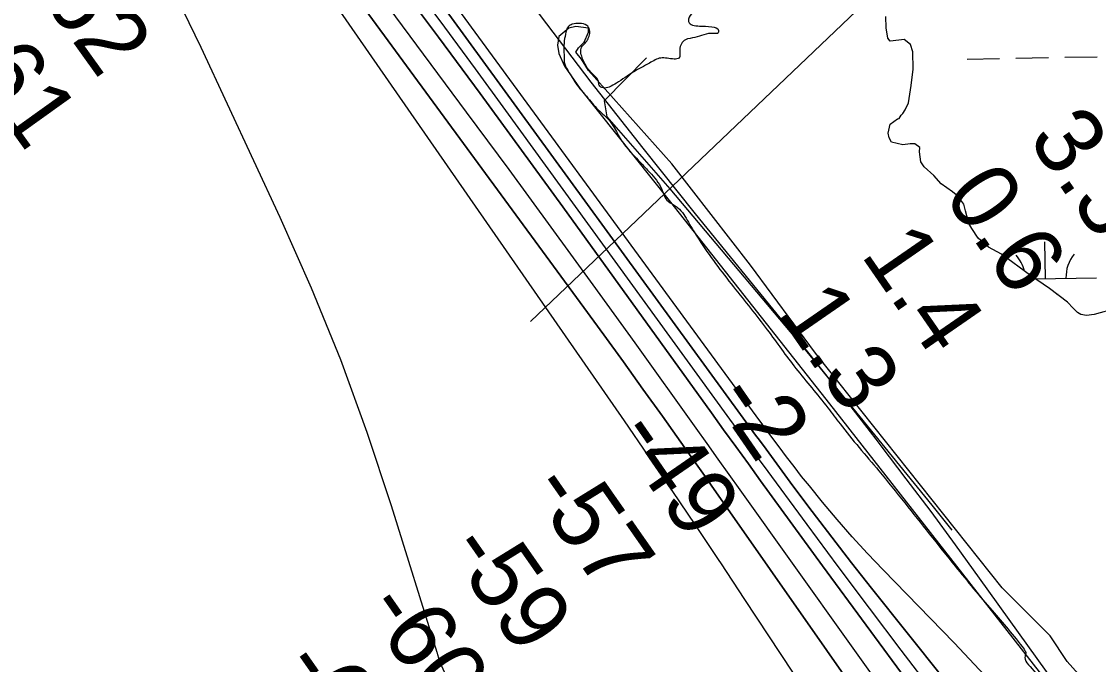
# Model space of a CAD drawing. Extents: x 3892998 to 3931244, y 278583 to 304547.
# Drawn here: x 3906082 to 3907142, y 299743 to 300375 of the extents above; entities that cross this region are included whole.
import ezdxf

# ---------------------------------------------------------------- set-up
doc = ezdxf.new("R2010")
doc.units = 0
for name, color, linetype in [('V-RIVR-EDGE', 7, 'Continuous'), ('V-RIVR-JETY', 7, 'Continuous'), ('V-RIVR-RANG', 7, 'Continuous'), ('V-RRAP-FSHR', 7, 'Continuous'), ('V-TOPO-DPTH', 7, 'Continuous'), ('V-TOPO-MAJR', 7, 'Continuous'), ('V-TOPO-MINR', 7, 'Continuous'), ('V-TOPO-WATR', 7, 'Continuous'), ('V-WETL-SWMP', 7, 'Continuous')]:
    doc.layers.add(name, color=color, linetype=linetype)

msp = doc.modelspace()

# ---------------------------------------------------------------- linework, layer by layer
at = {"layer": 'V-RIVR-EDGE'}
msp.add_spline([(3905881.3, 301307.9), (3905886.6, 301301.6), (3905888.6, 301301.6), (3905898.2, 301303.9), (3905910.2, 301309.8), (3905913.5, 301312.5), (3905913.5, 301315.5), (3905908.9, 301318.8), (3905896.3, 301323.5), (3905889, 301326.5), (3905887.3, 301331.5), (3905887, 301337.8), (3905889.7, 301343.5), (3905890, 301346.8), (3905889.7, 301352.1), (3905879.1, 301375.4), (3905875.5, 301390.1), (3905875.5, 301401.4), (3905877.5, 301414.3), (3905879.7, 301460.2), (3905876.4, 301491.8), (3905869.8, 301514.4), (3905857.9, 301540.7), (3905843.7, 301560.4), (3905808.5, 301598.1), (3905805.5, 301604.4), (3905804.9, 301612.4), (3905806.2, 301622.3), (3905808.6, 301625.3), (3905812.2, 301626), (3905814.9, 301616.3), (3905817.5, 301608.4), (3905823.1, 301602), (3905832.1, 301593), (3905838.4, 301589.3), (3905843.7, 301582.4), (3905850.3, 301571.7), (3905856.6, 301567), (3905862.9, 301562.7), (3905868.6, 301553.7), (3905884.5, 301520.4), (3905896.4, 301498.4), (3905907.3, 301479.4), (3905910.6, 301476.4), (3905915.6, 301476.8), (3905917.6, 301481.4), (3905924.3, 301486.4), (3905932.6, 301488), (3905943.2, 301487.7), (3905957.5, 301486), (3905972.2, 301482.6), (3905980.4, 301472.3), (3905990.4, 301468.3), (3905996.4, 301468.2), (3906003.4, 301465.6), (3906007.7, 301462.6), (3906014.3, 301454.2), (3906022.9, 301442.9), (3906035.5, 301426.6), (3906045.1, 301411.3), (3906050.4, 301392.3), (3906054.7, 301381.3), (3906064, 301367.3), (3906071.6, 301348.7), (3906074.5, 301326.1), (3906074.8, 301304.1), (3906070.7, 301266.5), (3906064.3, 301245.6), (3906056.7, 301226.7), (3906052, 301218), (3906040.3, 301212.4), (3906020.3, 301199.8), (3906010, 301196.9), (3905995.1, 301201.9), (3905980.1, 301214.9), (3905968.9, 301228.6), (3905965.2, 301231.2), (3905961.2, 301231.2), (3905958.9, 301228.6), (3905956.9, 301212.6), (3905957.2, 301206.3), (3905962.1, 301197.3), (3905976.4, 301179.3), (3905986, 301166), (3906010.9, 301132.7), (3906025.1, 301115.4), (3906036.1, 301102), (3906046.3, 301091.4), (3906052, 301080.4), (3906078.5, 301039.4), (3906101.7, 301011.1), (3906120.2, 300987.4), (3906133.8, 300967.1), (3906158, 300936.8), (3906168, 300928.1), (3906173.6, 300929.1), (3906178, 300929.4), (3906179.6, 300925.8), (3906179.9, 300919.4), (3906179.9, 300912.8), (3906183.2, 300904.8), (3906191.2, 300891.5), (3906198.8, 300877.8), (3906214.7, 300859.2), (3906230.9, 300836.5), (3906271, 300782.5), (3906292.6, 300750.9), (3906302.9, 300740.2), (3906314.5, 300723.6), (3906333.7, 300699.3), (3906348.6, 300679.6), (3906352.9, 300673.9), (3906364.2, 300669.3), (3906370.5, 300668.2), (3906374.8, 300663.9), (3906376.8, 300658.6), (3906375.8, 300649.6), (3906375.8, 300645.3), (3906384.7, 300632.3), (3906391.4, 300627), (3906396.7, 300621), (3906411.9, 300595.6), (3906425.5, 300578.3), (3906447, 300550.3), (3906467.6, 300522.3), (3906495.8, 300485), (3906524.3, 300449.7), (3906543.8, 300421.7), (3906555.4, 300407.7), (3906556.8, 300407.4), (3906561.1, 300408.4), (3906566.7, 300407.4), (3906579.7, 300404), (3906585.4, 300406.7), (3906595, 300421.9), (3906595, 300426.3), (3906595, 300428.3), (3906592.7, 300430.9), (3906586.4, 300430.9), (3906579.4, 300429.6), (3906574.1, 300433.6), (3906560.6, 300463.6), (3906552, 300482.9), (3906552, 300487.9), (3906556.3, 300490.5), (3906561, 300493.5), (3906566.6, 300500.8), (3906571, 300503.5), (3906580.3, 300501.5), (3906592.2, 300502.1), (3906600.6, 300506.1), (3906601.9, 300510), (3906603.9, 300510.7), (3906608.2, 300511), (3906612.9, 300513.3), (3906615.5, 300516.3), (3906625.5, 300521.3), (3906651.5, 300525.6), (3906696.7, 300531.8), (3906738, 300539.3), (3906749.3, 300542.3), (3906752.3, 300542.3), (3906754.3, 300537.9), (3906758.3, 300535.9), (3906765.6, 300536.2), (3906783.2, 300541.9), (3906807.5, 300548.8), (3906827.5, 300557.7), (3906859.1, 300580.9), (3906870.4, 300585.5), (3906879.1, 300585.5), (3906888.4, 300582.5), (3906895.4, 300575.2), (3906896.7, 300569.5), (3906896.3, 300564.2), (3906893.7, 300560.2), (3906889.3, 300554.6), (3906846.7, 300518.1), (3906817, 300492.6), (3906808.3, 300480.9), (3906801.6, 300461.3), (3906800.6, 300443), (3906798.6, 300434.1), (3906792.6, 300426.1), (3906784.6, 300421.8), (3906768.9, 300413.5), (3906761.3, 300406.6), (3906742.9, 300384.7), (3906738.6, 300377.7), (3906738.6, 300375.4), (3906749.2, 300371), (3906761.5, 300370.3), (3906768.1, 300366.6), (3906767.8, 300364.3), (3906763.2, 300363.7), (3906744.9, 300359.7), (3906735.5, 300357.4), (3906729.9, 300347.8), (3906729.2, 300339.5), (3906724.5, 300338.5), (3906711.2, 300339.5), (3906700.2, 300334.6), (3906684.6, 300325.9), (3906667.6, 300314.7), (3906660.6, 300311), (3906654.6, 300310.1), (3906650.6, 300312.7), (3906650, 300316.7), (3906646.3, 300321.7), (3906637.4, 300332.4), (3906633.1, 300342.7), (3906632.8, 300349), (3906635.8, 300353), (3906641.1, 300362.3), (3906641.1, 300367.3), (3906638.5, 300371.6), (3906631.5, 300373.6), (3906624.2, 300372.7), (3906620.2, 300370.3), (3906617.5, 300363), (3906616.1, 300354.4), (3906616.1, 300342.4), (3906616.8, 300333.4), (3906620.4, 300326.4), (3906627.4, 300315.1), (3906639.6, 300300.1), (3906651.2, 300287.1), (3906659.2, 300279.8), (3906664.8, 300272.1), (3906672.4, 300258.8), (3906679.4, 300249.5), (3906692.3, 300235.8), (3906700.3, 300227.1), (3906712.2, 300210.5), (3906717.2, 300199.8), (3906724.5, 300194.8), (3906728.1, 300192.2), (3906738.4, 300178.2), (3906748.7, 300161.2), (3906782.8, 300114.5), (3906816, 300072.2), (3906844.1, 300034.3), (3906875.6, 299995.6), (3906887.6, 299979.6), (3906925.7, 299933.6), (3906951.2, 299902), (3906975.4, 299871.6), (3907000.9, 299839.7), (3907037.1, 299796), (3907068.6, 299758), (3907070.2, 299755), (3907069.6, 299751.4), (3907069.6, 299748.4), (3907074.5, 299741.1), (3907088.8, 299723.4), (3907106.4, 299702.7), (3907131.5, 299669.1), (3907153.1, 299641.8), (3907175, 299613.4), (3907195.5, 299586.5), (3907213.4, 299560.5), (3907233, 299535.8), (3907245.9, 299515.5), (3907253.9, 299507.2), (3907259.8, 299499.8), (3907264.4, 299489.8), (3907270.8, 299484.8), (3907286.3, 299466.8), (3907300.9, 299449.5), (3907314.9, 299434.5), (3907332.8, 299411.5), (3907344.7, 299400.9), (3907355.6, 299388.9), (3907368.6, 299370.2), (3907378.8, 299354.9), (3907384.5, 299345.6), (3907395.7, 299334.6), (3907413, 299314.6), (3907424.9, 299301.6), (3907432.5, 299288.9), (3907439.2, 299278.9), (3907449.4, 299265.6), (3907461.1, 299253.6), (3907476.3, 299236.6), (3907491.9, 299215.3), (3907503.5, 299194.3), (3907522.7, 299167.6), (3907526.7, 299164), (3907536, 299161.3), (3907552.6, 299158.6), (3907562.2, 299158.9), (3907568.9, 299162.2), (3907577.6, 299173.2), (3907582.9, 299182.5), (3907598.9, 299197.7), (3907617.9, 299213), (3907638.6, 299223.6), (3907646.6, 299230.5), (3907649.6, 299236.8), (3907650.6, 299243.8), (3907650.6, 299247.5), (3907648.9, 299250.5), (3907646.3, 299251.1), (3907621, 299236.9), (3907584.7, 299214.1), (3907582.3, 299212.7), (3907580.7, 299214.4), (3907576.1, 299241), (3907572.8, 299273.3), (3907563, 299312.9), (3907555.7, 299341.8), (3907551.8, 299358.5), (3907551.5, 299371.1), (3907553.5, 299387), (3907562.2, 299408.3), (3907554.9, 299420.6), (3907545.3, 299441.9), (3907544.7, 299447.9), (3907544.7, 299453.2), (3907547.4, 299455.9), (3907551.7, 299458.5), (3907555, 299458.5), (3907561.6, 299453.9), (3907589.9, 299430.9), (3907607.4, 299417.2), (3907613.8, 299412.8), (3907618.1, 299412.8), (3907620.7, 299415.5), (3907622.4, 299422.8), (3907622.8, 299427.4), (3907630.1, 299429.4), (3907638.4, 299426.7), (3907642.4, 299416.1), (3907645, 299411.8), (3907648.3, 299410.4), (3907653.3, 299410.1), (3907660.6, 299410.1), (3907665.6, 299407.1), (3907667.9, 299402.1), (3907673.2, 299381.4), (3907677.5, 299361.5), (3907683.1, 299346.8), (3907682.1, 299340.8), (3907677.1, 299331.2), (3907676.4, 299323.9), (3907677.7, 299313.2), (3907684.3, 299300.6), (3907691.9, 299292.9), (3907703.6, 299290.2), (3907715.5, 299293.2), (3907722.5, 299297.8), (3907727.6, 299309.1), (3907733.6, 299318.8), (3907743.2, 299326.4), (3907763.6, 299343.6), (3907798.2, 299372.8), (3907809.2, 299383.4), (3907811.6, 299389.4), (3907814.6, 299398), (3907819.9, 299403), (3907830.6, 299407.3), (3907848.2, 299411.6), (3907857.5, 299414.6), (3907861.8, 299418.9), (3907863.5, 299425.2), (3907871.2, 299434.1), (3907885.2, 299441.8), (3907890.5, 299451.1), (3907896.2, 299458.7), (3907906.2, 299462.7), (3907915.2, 299462.6), (3907930.1, 299456.6), (3907950, 299441.6), (3907965.9, 299419.6), (3907972.5, 299408.3), (3907971.9, 299399.6), (3907968.2, 299394), (3907945.8, 299367.8), (3907916.2, 299341.3), (3907897.9, 299332), (3907883.2, 299321.7), (3907871.2, 299310.8), (3907864.9, 299302.1), (3907861.2, 299290.8), (3907858.1, 299263.6), (3907856.1, 299250.3), (3907851.4, 299242.3), (3907848.1, 299241.3), (3907840.8, 299244.3), (3907833.8, 299245), (3907825.8, 299242.4), (3907812.5, 299238.1), (3907797.5, 299229.8), (3907785.2, 299218.5), (3907776.9, 299206.9), (3907774.8, 299198.3), (3907773.1, 299181.3), (3907772.1, 299169.7), (3907764.8, 299156.7), (3907752.8, 299143.8), (3907739.8, 299133.9), (3907727.8, 299129.9), (3907719.5, 299123.9), (3907711.8, 299118.3), (3907703.1, 299108), (3907697.4, 299100.7), (3907690.8, 299095.4), (3907679.5, 299094.8), (3907667.5, 299088.1), (3907656.8, 299082.2), (3907651.5, 299070.9), (3907647.8, 299059.9), (3907648.4, 299046.6), (3907651.1, 299034.6), (3907657.4, 299027.7), (3907657.7, 299017), (3907661.3, 299005.4), (3907662.9, 299000.7), (3907670.6, 298995.4), (3907676.9, 298993), (3907682.5, 298985.7), (3907684.5, 298976), (3907694.1, 298958.1), (3907712.7, 298940.1), (3907730.9, 298925), (3907743.5, 298915.7), (3907752.2, 298902.4), (3907753.8, 298883.8), (3907755.7, 298873.4), (3907759.7, 298858.5), (3907765.7, 298850.5), (3907775.6, 298841.1), (3907776.9, 298835.5), (3907775.9, 298831.8), (3907777.9, 298826.5), (3907785.2, 298814.8), (3907821.6, 298763.2), (3907835.9, 298747.9), (3907843.5, 298742.5), (3907845.5, 298736.9), (3907845.2, 298729.6), (3907849.5, 298714.9), (3907860.4, 298695.3), (3907873, 298679.6), (3907888.5, 298653.6), (3907898.2, 298639)], degree=3, dxfattribs=at)
at = {"layer": 'V-RIVR-JETY'}
msp.add_lwpolyline([(3907133.3, 299721.1), (3907111.1, 299746.1), (3907094.4, 299771.2), (3907047.1, 299818.5), (3906863.4, 300049.4), (3906799.4, 300135.7), (3906722.2, 300235.5), (3906640.1, 300327.3), (3906633.2, 300338.4), (3906627.6, 300345.4), (3906630.4, 300349.6), (3906636, 300355.1), (3906640.1, 300364.9), (3906640.1, 300369), (3906627.6, 300370.4), (3906620.7, 300369), (3906610.9, 300360.7), (3906609.5, 300352.3), (3906610.9, 300344), (3906616.5, 300331.5), (3906631.8, 300309.2), (3906720.8, 300197.9), (3906877.3, 299999.3), (3907077.7, 299743.3), (3907247.4, 299526.3)], dxfattribs=at)
at = {"layer": 'V-RIVR-RANG'}
msp.add_line((3907089.7, 300563.5), (3906583.2, 300080.3), dxfattribs=at)
at = {"layer": 'V-RRAP-FSHR'}
msp.add_lwpolyline([(3906697.3, 300339.8), (3906655.5, 300297.3), (3906658.1, 300281.8), (3906720.3, 300211), (3906850.7, 300055.7), (3906977.9, 299899.8), (3906997.7, 299875.1)], dxfattribs=at)
at = {"layer": 'V-TOPO-DPTH'}
for points in [[(3905843.3, 301145.6), (3906161.1, 300731.8), (3906190.3, 300693.7), (3906219.6, 300655.5), (3906248.7, 300617.3), (3906277.9, 300579.1), (3906325.4, 300516.6), (3906330.7, 300509.6), (3906336, 300502.6), (3906341.2, 300495.5), (3906346.5, 300488.4), (3906635.7, 300094), (3906655.1, 300067.4), (3906674.5, 300040.7), (3906693.7, 300014), (3906712.8, 299987.2), (3906741.1, 299947.4), (3906746.1, 299940.5), (3906751, 299933.5), (3906755.9, 299926.5), (3906760.8, 299919.5), (3907104.3, 299428.2)], [(3905843.3, 301145.6), (3906161.1, 300731.8), (3906190.3, 300693.7), (3906219.6, 300655.5), (3906248.7, 300617.3), (3906277.9, 300579.1), (3906325.4, 300516.6), (3906330.7, 300509.6), (3906336, 300502.6), (3906341.2, 300495.5), (3906346.5, 300488.4), (3906635.7, 300094), (3906655.1, 300067.4), (3906674.5, 300040.7), (3906693.7, 300014), (3906712.8, 299987.2), (3906741.1, 299947.4), (3906746.1, 299940.5), (3906751, 299933.5), (3906755.9, 299926.5), (3906760.8, 299919.5), (3907104.3, 299428.2)], [(3905956.9, 301087.4), (3906346.5, 300589.6), (3906366.4, 300564), (3906386.2, 300538.4), (3906405.9, 300512.6), (3906425.5, 300486.8), (3906445, 300460.9), (3906464.4, 300434.9), (3906483.7, 300408.8), (3906502.8, 300382.6), (3906792.3, 299985.3), (3906797.9, 299977.7), (3906803.5, 299970), (3906809.2, 299962.3), (3906814.8, 299954.7), (3906841.2, 299918.9), (3906860.2, 299893.5), (3906879.4, 299868.2), (3906898.9, 299843.2), (3906918.5, 299818.2), (3906988.7, 299730.2)], [(3906956.2, 299723.5), (3906913.2, 299781.8), (3906870.4, 299840.2), (3906809.5, 299923.8), (3906797.4, 299940.5), (3906785.2, 299957.3), (3906773.1, 299974), (3906761, 299990.7), (3906614.8, 300193), (3906574.3, 300248.8), (3906533.5, 300304.5), (3906492.5, 300360), (3906451.3, 300415.3), (3906403.1, 300479.7), (3906385.8, 300502.7), (3906368.4, 300525.7), (3906350.9, 300548.5), (3906333.3, 300571.3), (3906112.6, 300855.6), (3906065.9, 300916.1)], [(3906065.9, 300916.1), (3906112.6, 300855.6), (3906333.3, 300571.3), (3906350.9, 300548.5), (3906368.4, 300525.7), (3906385.8, 300502.7), (3906403.1, 300479.7), (3906451.3, 300415.3), (3906492.5, 300360), (3906533.5, 300304.5), (3906574.3, 300248.8), (3906614.8, 300193), (3906761, 299990.7), (3906773.1, 299974), (3906785.2, 299957.3), (3906797.4, 299940.5), (3906809.5, 299923.8), (3906870.4, 299840.2), (3906913.2, 299781.8), (3906956.2, 299723.5)], [(3906950.2, 299689.4), (3906789.5, 299914.7), (3906778.6, 299929.9), (3906767.7, 299945.1), (3906756.8, 299960.3), (3906745.9, 299975.5), (3906685.9, 300059.3), (3906644.8, 300116.3), (3906603.5, 300173.1), (3906562, 300229.8), (3906520.3, 300286.3), (3906373.7, 300484.2), (3906362.7, 300499), (3906351.6, 300513.7), (3906340.5, 300528.4), (3906329.3, 300543), (3906235.3, 300665.3), (3906177.1, 300741.1), (3906119, 300816.9), (3906061, 300892.9)], [(3906950.2, 299689.4), (3906789.5, 299914.7), (3906778.6, 299929.9), (3906767.7, 299945.1), (3906756.8, 299960.3), (3906745.9, 299975.5), (3906685.9, 300059.3), (3906644.8, 300116.3), (3906603.5, 300173.1), (3906562, 300229.8), (3906520.3, 300286.3), (3906373.7, 300484.2), (3906362.7, 300499), (3906351.6, 300513.7), (3906340.5, 300528.4), (3906329.3, 300543), (3906235.3, 300665.3), (3906177.1, 300741.1), (3906119, 300816.9), (3906061, 300892.9)]]:
    msp.add_lwpolyline(points, dxfattribs=at)
at = {"layer": 'V-TOPO-MAJR'}
msp.add_lwpolyline([(3906841.3, 299735.5), (3906817.7, 299771.3), (3906794, 299807.1), (3906770.3, 299842.9), (3906768.8, 299845.2), (3906745.7, 299879.8), (3906722.5, 299914.2), (3906699, 299948.5), (3906675.5, 299982.7), (3906327.3, 300484.6), (3906326.4, 300486), (3906324.5, 300488.5), (3906321.8, 300492.4), (3906321.5, 300492.8), (3906321.4, 300492.9), (3905815.2, 301145.4)], dxfattribs=at)
at = {"layer": 'V-TOPO-MINR'}
for points in [[(3907104.3, 299428.2), (3906760.8, 299919.5), (3906755.9, 299926.5), (3906751, 299933.5), (3906746.1, 299940.5), (3906741.1, 299947.4), (3906712.8, 299987.2), (3906693.7, 300014), (3906674.5, 300040.7), (3906655.1, 300067.4), (3906635.7, 300094), (3906346.5, 300488.4), (3906341.2, 300495.5), (3906336, 300502.6), (3906330.7, 300509.6), (3906325.4, 300516.6), (3906277.9, 300579.1), (3906248.7, 300617.3), (3906219.6, 300655.5), (3906190.3, 300693.7), (3906161.1, 300731.8), (3905843.3, 301145.6)], [(3906988.7, 299730.2), (3906918.5, 299818.2), (3906898.9, 299843.2), (3906879.4, 299868.2), (3906860.2, 299893.5), (3906841.2, 299918.9), (3906814.8, 299954.7), (3906809.2, 299962.3), (3906803.5, 299970), (3906797.9, 299977.7), (3906792.3, 299985.3), (3906502.8, 300382.6), (3906483.7, 300408.8), (3906464.4, 300434.9), (3906445, 300460.9), (3906425.5, 300486.8), (3906405.9, 300512.6), (3906386.2, 300538.4), (3906366.4, 300564), (3906346.5, 300589.6), (3905956.9, 301087.4)], [(3906978.8, 299716.5), (3906947.6, 299757.3), (3906916.5, 299798.3), (3906885.7, 299839.4), (3906855.1, 299880.7), (3906812.2, 299939.1), (3906803.2, 299951.3), (3906794.3, 299963.6), (3906785.3, 299975.8), (3906776.4, 299988.1), (3906558.8, 300288), (3906528.9, 300329), (3906498.9, 300369.8), (3906468.7, 300410.5), (3906438.3, 300451.1), (3906418.5, 300477.5), (3906397.9, 300504.7), (3906377.2, 300531.9), (3906356.3, 300559), (3906335.4, 300586), (3906034.7, 300971.8)], [(3906956.2, 299723.5), (3906913.2, 299781.8), (3906870.4, 299840.2), (3906809.5, 299923.8), (3906797.4, 299940.5), (3906785.2, 299957.3), (3906773.1, 299974), (3906761, 299990.7), (3906614.8, 300193), (3906574.3, 300248.8), (3906533.5, 300304.5), (3906492.5, 300360), (3906451.3, 300415.3), (3906403.1, 300479.7), (3906385.8, 300502.7), (3906368.4, 300525.7), (3906350.9, 300548.5), (3906333.3, 300571.3), (3906112.6, 300855.6), (3906065.9, 300916.1)], [(3906950.2, 299689.4), (3906789.5, 299914.7), (3906778.6, 299929.9), (3906767.7, 299945.1), (3906756.8, 299960.3), (3906745.9, 299975.5), (3906685.9, 300059.3), (3906644.8, 300116.3), (3906603.5, 300173.1), (3906562, 300229.8), (3906520.3, 300286.3), (3906373.7, 300484.2), (3906362.7, 300499), (3906351.6, 300513.7), (3906340.5, 300528.4), (3906329.3, 300543), (3906235.3, 300665.3), (3906177.1, 300741.1), (3906119, 300816.9), (3906061, 300892.9)], [(3906797.1, 299072), (3906494.4, 299745), (3906493.9, 299746.4), (3906492.9, 299749.3), (3906492, 299752.7), (3906491.6, 299754.2), (3906491.4, 299754.9), (3906446.5, 299899), (3906422.4, 299971.3), (3906396.4, 300042.8), (3906367.6, 300113.2), (3906336.9, 300182.8), (3906259.3, 300349.8), (3906241.4, 300386.2), (3906222.4, 300422), (3906201.9, 300457), (3906180.3, 300491.3), (3906167.5, 300510.6), (3906138.5, 300554), (3906109, 300597.1), (3906079, 300639.8)], [(3907049.6, 299711.4), (3907000, 299764.2), (3906930, 299836), (3906914.6, 299852.2), (3906899.5, 299868.7), (3906884.8, 299885.6), (3906870.4, 299902.8), (3906857.5, 299918.7), (3906849.8, 299928.1), (3906842.3, 299937.7), (3906834.9, 299947.3), (3906827.6, 299957.1), (3906817.5, 299970.7), (3906815.3, 299973.6), (3906813.1, 299976.6), (3906810.9, 299979.6), (3906808.7, 299982.6), (3906447, 300476.7)]]:
    msp.add_lwpolyline(points, dxfattribs=at)
at = {"layer": 'V-TOPO-WATR'}
msp.add_lwpolyline([(3907329.9, 299402.9), (3907024.8, 299828), (3907001.1, 299860.8), (3906977.1, 299893.4), (3906952.7, 299925.8), (3906928.2, 299958.1), (3906923.1, 299964.7), (3906900.9, 299993.4), (3906878.4, 300022), (3906855.8, 300050.4), (3906833, 300078.7), (3906745.5, 300186.4), (3906693.9, 300250.8), (3906642.9, 300315.8), (3906593, 300381.5), (3906543.6, 300447.8), (3906474, 300542.8), (3906460.2, 300562), (3906446.5, 300581.4), (3906433.2, 300600.9), (3906420, 300620.6), (3906260.8, 300862.7), (3906211.5, 300938)], dxfattribs=at)
at = {"layer": 'V-WETL-SWMP'}
for p, q in [((3906933.1, 300369.1), (3906932.7, 300380.4)), ((3906934.7, 300359), (3906933.1, 300369.1)), ((3906937, 300356.1), (3906934.7, 300359)), ((3906945.3, 300357.1), (3906937, 300356.1)), ((3906950.6, 300357.6), (3906945.3, 300357.1)), ((3906957, 300352.8), (3906950.6, 300357.6)), ((3906959.3, 300345.6), (3906957, 300352.8)), ((3906959.6, 300328.5), (3906959.3, 300345.6)), ((3907012.7, 300338.5), (3907044.6, 300339.1)), ((3907060.6, 300339.3), (3907092.6, 300339.9)), ((3907108.6, 300340.2), (3907140.6, 300340.7)), ((3906957.5, 300312.5), (3906959.6, 300328.5)), ((3906954.9, 300295.4), (3906957.5, 300312.5)), ((3906951.8, 300288.4), (3906954.9, 300295.4)), ((3906945.8, 300280.2), (3906947.6, 300283.2)), ((3906947.6, 300283.2), (3906949.4, 300284.9)), ((3906949.4, 300284.9), (3906951.8, 300288.4)), ((3906934.9, 300265.6), (3906936.8, 300274.5)), ((3906936.8, 300274.5), (3906944, 300279.7)), ((3906944, 300279.7), (3906945.8, 300280.2)), ((3906936, 300260.9), (3906934.9, 300265.6)), ((3906938.3, 300256.7), (3906936, 300260.9)), ((3906949.4, 300254.2), (3906938.3, 300256.7)), ((3906956.6, 300255.2), (3906949.4, 300254.2)), ((3906961.3, 300255.1), (3906956.6, 300255.2)), ((3906966, 300251.5), (3906961.3, 300255.1)), ((3906965.9, 300247.4), (3906966, 300251.5)), ((3906966.9, 300237.3), (3906965.9, 300247.4)), ((3906970.4, 300232.5), (3906966.9, 300237.3)), ((3906979.7, 300224.1), (3906970.4, 300232.5)), ((3906987.2, 300215.7), (3906979.7, 300224.1)), ((3906998.3, 300207.8), (3906987.2, 300215.7)), ((3907003.6, 300203.6), (3906998.3, 300207.8)), ((3907009.4, 300195.8), (3907003.6, 300203.6)), ((3907011, 300189.3), (3907009.4, 300195.8)), ((3907014.4, 300176.8), (3907011, 300189.3)), ((3907017.2, 300172), (3907014.4, 300176.8)), ((3907023.6, 300162.4), (3907017.2, 300172)), ((3907033.5, 300153.4), (3907023.6, 300162.4)), ((3907089.8, 300122.6), (3907089.2, 300158.6)), ((3907046.4, 300146.7), (3907033.5, 300153.4)), ((3907075, 300125.5), (3907046.4, 300146.7)), ((3907093.7, 300112.8), (3907075, 300125.5)), ((3907079.6, 300122.4), (3907139.8, 300123.4)), ((3907111.2, 300099.5), (3907093.7, 300112.8)), ((3907100.8, 300107.3), (3907102.1, 300107.3)), ((3907117, 300093.5), (3907111.2, 300099.5)), ((3907121.1, 300089.3), (3907117, 300093.5)), ((3907159, 300093.3), (3907137.6, 300087.2)), ((3907124.6, 300087.4), (3907121.1, 300089.3)), ((3907129.9, 300086.2), (3907124.6, 300087.4)), ((3907137.6, 300087.2), (3907129.9, 300086.2))]:
    msp.add_line(p, q, dxfattribs=at)
for centre, start, end in [((3907034.6, 300122.1), 12.9601, 41.7635), ((3907145, 300124), 140.2199, 181.7635)]:
    msp.add_arc(centre, 35.2, start, end, dxfattribs=at)

# ---------------------------------------------------------------- texts
at = {"layer": 'V-RIVR-RANG'}
for s, rotation, p in [('-62', 305.6254, (3906084.5, 300422.6)), ('-61', 305.6254, (3906012.7, 300351.1)), ('3.3', 304.6483, (3907071.5, 300260.3)), ('0.6', 304.6483, (3906988.3, 300204.8)), ('1.4', 304.6483, (3906907.2, 300146.2)), ('1.3', 304.6483, (3906825.1, 300089.1)), ('-2', 304.6483, (3906762, 300004.5)), ('-49', 304.6483, (3906665, 299969)), ('-57', 304.9273, (3906579.8, 299915.7)), ('-59', 304.9273, (3906499.4, 299856.2)), ('-60', 304.9273, (3906417.8, 299798.3)), ('-60', 304.9273, (3906335.7, 299741.3))]:
    msp.add_text(s, height=67, rotation=rotation, dxfattribs=at).set_placement(p)

doc.saveas('drawing.dxf')
